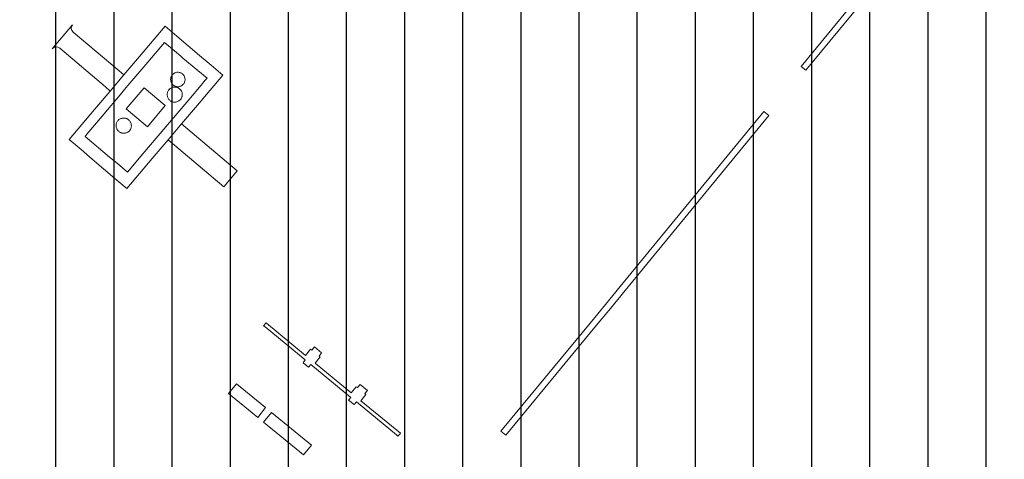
# Model space of a CAD drawing. Extents: x 148869 to 161638, y 453607 to 469810.
# Tile 763 of 1056: x 156445 to 156784, y 467823 to 467974. Entities that reach past the tile are written whole.
import ezdxf

# ---------------------------------------------------------------- set-up
doc = ezdxf.new("R2010")
doc.units = 0
doc.layers.add('2022 hatch', color=10, linetype='CONTINUOUS')
for name, color, linetype, lineweight in [('B-RO-VH-VERHARDING_ASFALT-GV', 251, 'CONTINUOUS', 18), ('B-RO-VH-VERHARDING_SIERBESTRATING-GV', 251, 'CONTINUOUS', 18), ('B-RO-VH-VERHARDING_STRAATBAKSTEEN-GV', 251, 'CONTINUOUS', 18), ('B-RO-VH-VERHARDING_TEGEL_RUBBER-GV', 251, 'CONTINUOUS', 18)]:
    doc.layers.add(name, color=color, linetype=linetype, lineweight=lineweight)

msp = doc.modelspace()

# ---------------------------------------------------------------- hatches: boundary and pattern name
at = {"layer": '2022 hatch'}
h = msp.add_hatch(dxfattribs=at)
h.set_pattern_fill('ANSI31', color=256, scale=19.992, angle=45)
h.set_pattern_definition([(90, (0, 0), (-19.992, 0), [])])
h.paths.add_polyline_path([(158379.84, 467996.89), (158366.84, 468022.67), (158189.84, 468166.16), (157828.17, 468458.42), (157739.22, 468518.82), (157641.11, 468619.81), (157530.39, 468683.16), (157482.59, 468721.96), (157387.79, 468799.09), (157358.04, 468834.15), (157275.29, 468902.27), (157210.79, 468954.43), (157194.02, 469053.71), (156902.95, 469077.05), (156826.8, 468954.1), (156792.27, 468881.17), (156787.74, 468869.52), (156766.12, 468853.14), (156708.66, 468812.18), (156684.68, 468714.31), (156691.12, 468637.35), (156646.96, 468557.82), (156546.37, 468484.25), (156540.57, 468402.6), (156240.02, 468051.1), (156133.15, 468060.94), (155534.46, 467899.58), (155877.43, 467514.28), (156068.55, 467349.02), (156564.13, 467124.76), (157053.01, 467402.65), (157255.96, 467459.7), (157295.2, 467601.79), (157494.95, 467833.47), (157733.53, 467653.62), (157958.73, 467372.41), (158076.05, 467263.89), (158097.91, 467222.3), (158172.49, 467148.19), (158328.77, 467127.74), (158565.83, 467340.97), (158654.01, 467555.95), (158521.87, 467664.49), (158523.64, 467683.01), (158588.43, 467828.66)])

# ---------------------------------------------------------------- linework, layer by layer
at = {"layer": 'B-RO-VH-VERHARDING_ASFALT-GV', "flags": 128}
for points in [[(156742.22, 467989.22), (156740.57, 467990.62), (156713.61, 467957.81), (156715.29, 467956.46)], [(156700.82, 467942.26), (156651.43, 467882.07), (156646.38, 467875.9), (156641.08, 467869.46), (156610.44, 467832.28), (156612.11, 467830.88), (156642.75, 467868.09), (156648.05, 467874.53), (156653.09, 467880.7), (156702.51, 467940.9)]]:
    msp.add_lwpolyline(points, close=True, dxfattribs=at)
at = {"layer": 'B-RO-VH-VERHARDING_SIERBESTRATING-GV', "flags": 128}
for points in [[(156516.75, 467845.25), (156524.86, 467838.61), (156526.78, 467836.97), (156529.51, 467840.39), (156527.62, 467841.92), (156519.5, 467848.64)], [(156528.81, 467835.34), (156542.47, 467824.12), (156545.23, 467827.49), (156531.55, 467838.7)]]:
    msp.add_lwpolyline(points, close=True, dxfattribs=at)
at = {"layer": 'B-RO-VH-VERHARDING_STRAATBAKSTEEN-GV', "flags": 128}
for points in [[(156463.07, 467972.13), (156456.06, 467963.88)], [(156458.7, 467964.09), (156474.46, 467950.76), (156476.02, 467949.27), (156480.69, 467954.87), (156479.15, 467956.23), (156463.33, 467969.58)]]:
    msp.add_lwpolyline(points, dxfattribs=at)
for points in [[(156480.69, 467954.87), (156476.02, 467949.27), (156470.71, 467942.96), (156461.95, 467932.61), (156466.02, 467929.16), (156469.91, 467925.86), (156473.8, 467922.57), (156477.7, 467919.27), (156481.8, 467915.8), (156490.52, 467926.12), (156495.96, 467932.54), (156500.59, 467938.08), (156506.02, 467944.5), (156514.8, 467954.82), (156510.72, 467958.27), (156506.81, 467961.58), (156502.91, 467964.89), (156499.02, 467968.19), (156494.94, 467971.64), (156486.1, 467961.24)], [(156488.95, 467959.26), (156494.7, 467966.03), (156498.18, 467963.1), (156500.33, 467961.29), (156501.06, 467960.67), (156509.35, 467953.69), (156508.76, 467953.01), (156507.8, 467951.86), (156504.99, 467948.55), (156487.32, 467927.68), (156482.01, 467921.41), (156478.57, 467924.33), (156476.41, 467926.16), (156475.86, 467926.62), (156467.47, 467933.73), (156468.05, 467934.42), (156473.27, 467940.67), (156480.01, 467948.72), (156480.96, 467949.86), (156482.15, 467951.26)], [(156515.16, 467916.41), (156519.74, 467921.91), (156500.59, 467938.08), (156495.96, 467932.54)], [(156529.75, 467869.51), (156529.65, 467869.59), (156529.54, 467869.46), (156528.81, 467868.57), (156529.33, 467868.14), (156543.14, 467856.8), (156542.36, 467855.85), (156544.24, 467854.31), (156545.02, 467855.26), (156558.83, 467843.91), (156558.05, 467842.96), (156559.93, 467841.42), (156560.71, 467842.37), (156574.5, 467831.01), (156575.02, 467830.58), (156575.73, 467831.44), (156575.83, 467831.56), (156562.25, 467842.77), (156563.98, 467844.91), (156563.58, 467845.22), (156564.48, 467846.31), (156561.99, 467848.35), (156561.06, 467847.27), (156560.68, 467847.58), (156558.93, 467845.46), (156546.56, 467855.69), (156548.27, 467857.83), (156547.87, 467858.13), (156548.75, 467859.23), (156546.28, 467861.27), (156545.39, 467860.17), (156544.99, 467860.48), (156543.24, 467858.38)]]:
    msp.add_lwpolyline(points, close=True, dxfattribs=at)
at = {"layer": 'B-RO-VH-VERHARDING_STRAATBAKSTEEN-GV'}
for points in [[(156463.33, 467969.58, -0.401196), (156463.07, 467972.13)], [(156456.06, 467963.88, -0.398418), (156458.7, 467964.09)]]:
    msp.add_lwpolyline(points, format="xyb", dxfattribs=at)
at = {"layer": 'B-RO-VH-VERHARDING_TEGEL_RUBBER-GV', "flags": 128}
for points in [[(156497.64, 467955.12), (156497.48, 467954.97), (156497.35, 467954.8), (156497.23, 467954.63), (156497.12, 467954.44), (156497.03, 467954.24), (156496.95, 467954.04), (156496.89, 467953.82), (156496.85, 467953.61), (156496.83, 467953.25), (156496.86, 467952.95), (156496.89, 467952.73), (156497, 467952.39), (156497.15, 467952.06), (156497.3, 467951.82), (156497.51, 467951.57), (156497.71, 467951.38), (156497.91, 467951.24), (156498.03, 467951.16), (156498.3, 467951.02), (156498.5, 467950.94), (156498.85, 467950.84), (156499.07, 467950.81), (156499.29, 467950.8), (156499.51, 467950.81), (156499.77, 467950.84), (156499.94, 467950.88), (156500.15, 467950.95), (156500.3, 467951.01), (156500.55, 467951.13), (156500.74, 467951.25), (156500.83, 467951.32), (156501.08, 467951.53), (156501.23, 467951.7), (156501.36, 467951.87), (156501.48, 467952.06), (156501.58, 467952.26), (156501.66, 467952.46), (156501.74, 467952.77), (156501.79, 467953.09), (156501.8, 467953.43), (156501.77, 467953.73), (156501.66, 467954.14), (156501.59, 467954.31), (156501.48, 467954.53), (156501.29, 467954.81), (156501.1, 467955.04), (156500.94, 467955.18), (156500.71, 467955.36), (156500.5, 467955.48), (156500.3, 467955.58), (156500.01, 467955.68), (156499.8, 467955.73), (156499.38, 467955.78), (156499.17, 467955.78), (156498.96, 467955.76), (156498.54, 467955.66), (156498.51, 467955.65), (156498.33, 467955.57), (156498.15, 467955.49), (156497.97, 467955.38), (156497.8, 467955.26)], [(156494.99, 467944.29), (156487.7, 467950.45), (156481.54, 467943.21), (156488.85, 467936.96)], [(156500.42, 467946.67), (156500.53, 467946.86), (156500.63, 467947.06), (156500.71, 467947.27), (156500.77, 467947.48), (156500.81, 467947.7), (156500.84, 467947.92), (156500.85, 467948.14), (156500.83, 467948.37), (156500.8, 467948.59), (156500.75, 467948.8), (156500.68, 467949.02), (156500.59, 467949.22), (156500.49, 467949.42), (156500.46, 467949.46), (156500.37, 467949.6), (156500.28, 467949.72), (156500.15, 467949.87), (156500.04, 467949.99), (156499.92, 467950.1), (156499.74, 467950.23), (156499.59, 467950.33), (156499.46, 467950.41), (156499.29, 467950.48), (156499.13, 467950.55), (156498.94, 467950.61), (156498.72, 467950.66), (156498.52, 467950.69), (156498.34, 467950.7), (156498.02, 467950.69), (156497.8, 467950.66), (156497.56, 467950.6), (156497.4, 467950.55), (156497.13, 467950.43), (156496.92, 467950.32), (156496.73, 467950.19), (156496.55, 467950.05), (156496.38, 467949.89), (156496.24, 467949.72), (156496.12, 467949.56), (156495.98, 467949.34), (156495.88, 467949.13), (156495.79, 467948.9), (156495.73, 467948.69), (156495.69, 467948.46), (156495.66, 467948.21), (156495.66, 467947.98), (156495.68, 467947.75), (156495.71, 467947.54), (156495.78, 467947.3), (156495.86, 467947.08), (156495.95, 467946.87), (156496.07, 467946.67), (156496.12, 467946.59), (156496.24, 467946.43), (156496.35, 467946.3), (156496.51, 467946.14), (156496.69, 467945.99), (156496.88, 467945.87), (156497.07, 467945.76), (156497.27, 467945.67), (156497.48, 467945.6), (156497.7, 467945.54), (156497.92, 467945.51), (156498.14, 467945.49), (156498.37, 467945.49), (156498.59, 467945.51), (156498.81, 467945.55), (156499.02, 467945.61), (156499.23, 467945.68), (156499.43, 467945.78), (156499.63, 467945.89), (156499.81, 467946.02), (156499.98, 467946.16), (156500.14, 467946.32), (156500.29, 467946.48)], [(156481.28, 467939.95), (156481.05, 467940), (156480.82, 467940.02), (156480.59, 467940.02), (156480.36, 467940.01), (156480.13, 467939.97), (156479.9, 467939.91), (156479.68, 467939.84), (156479.47, 467939.74), (156479.27, 467939.63), (156479.08, 467939.5), (156478.9, 467939.35), (156478.74, 467939.19), (156478.6, 467939.02), (156478.47, 467938.83), (156478.36, 467938.63), (156478.27, 467938.42), (156478.21, 467938.24), (156478.14, 467937.99), (156478.1, 467937.76), (156478.08, 467937.54), (156478.08, 467937.31), (156478.1, 467937.09), (156478.14, 467936.86), (156478.2, 467936.64), (156478.28, 467936.43), (156478.37, 467936.22), (156478.48, 467936.03), (156478.61, 467935.84), (156478.76, 467935.66), (156478.92, 467935.5), (156479.09, 467935.35), (156479.27, 467935.22), (156479.47, 467935.1), (156479.67, 467935), (156479.88, 467934.92), (156480.1, 467934.86), (156480.32, 467934.81), (156480.55, 467934.79), (156480.77, 467934.78), (156481, 467934.79), (156481.23, 467934.83), (156481.45, 467934.88), (156481.66, 467934.95), (156481.87, 467935.03), (156482.07, 467935.14), (156482.26, 467935.26), (156482.44, 467935.4), (156482.61, 467935.55), (156482.76, 467935.72), (156482.9, 467935.91), (156483.02, 467936.11), (156483.12, 467936.32), (156483.2, 467936.53), (156483.26, 467936.76), (156483.3, 467936.98), (156483.33, 467937.22), (156483.33, 467937.4), (156483.31, 467937.68), (156483.27, 467937.91), (156483.21, 467938.13), (156483.14, 467938.35), (156483.04, 467938.56), (156482.93, 467938.76), (156482.8, 467938.96), (156482.65, 467939.14), (156482.49, 467939.3), (156482.31, 467939.45), (156482.13, 467939.59), (156481.93, 467939.71), (156481.72, 467939.81), (156481.5, 467939.89)]]:
    msp.add_lwpolyline(points, close=True, dxfattribs=at)

doc.saveas('drawing.dxf')
